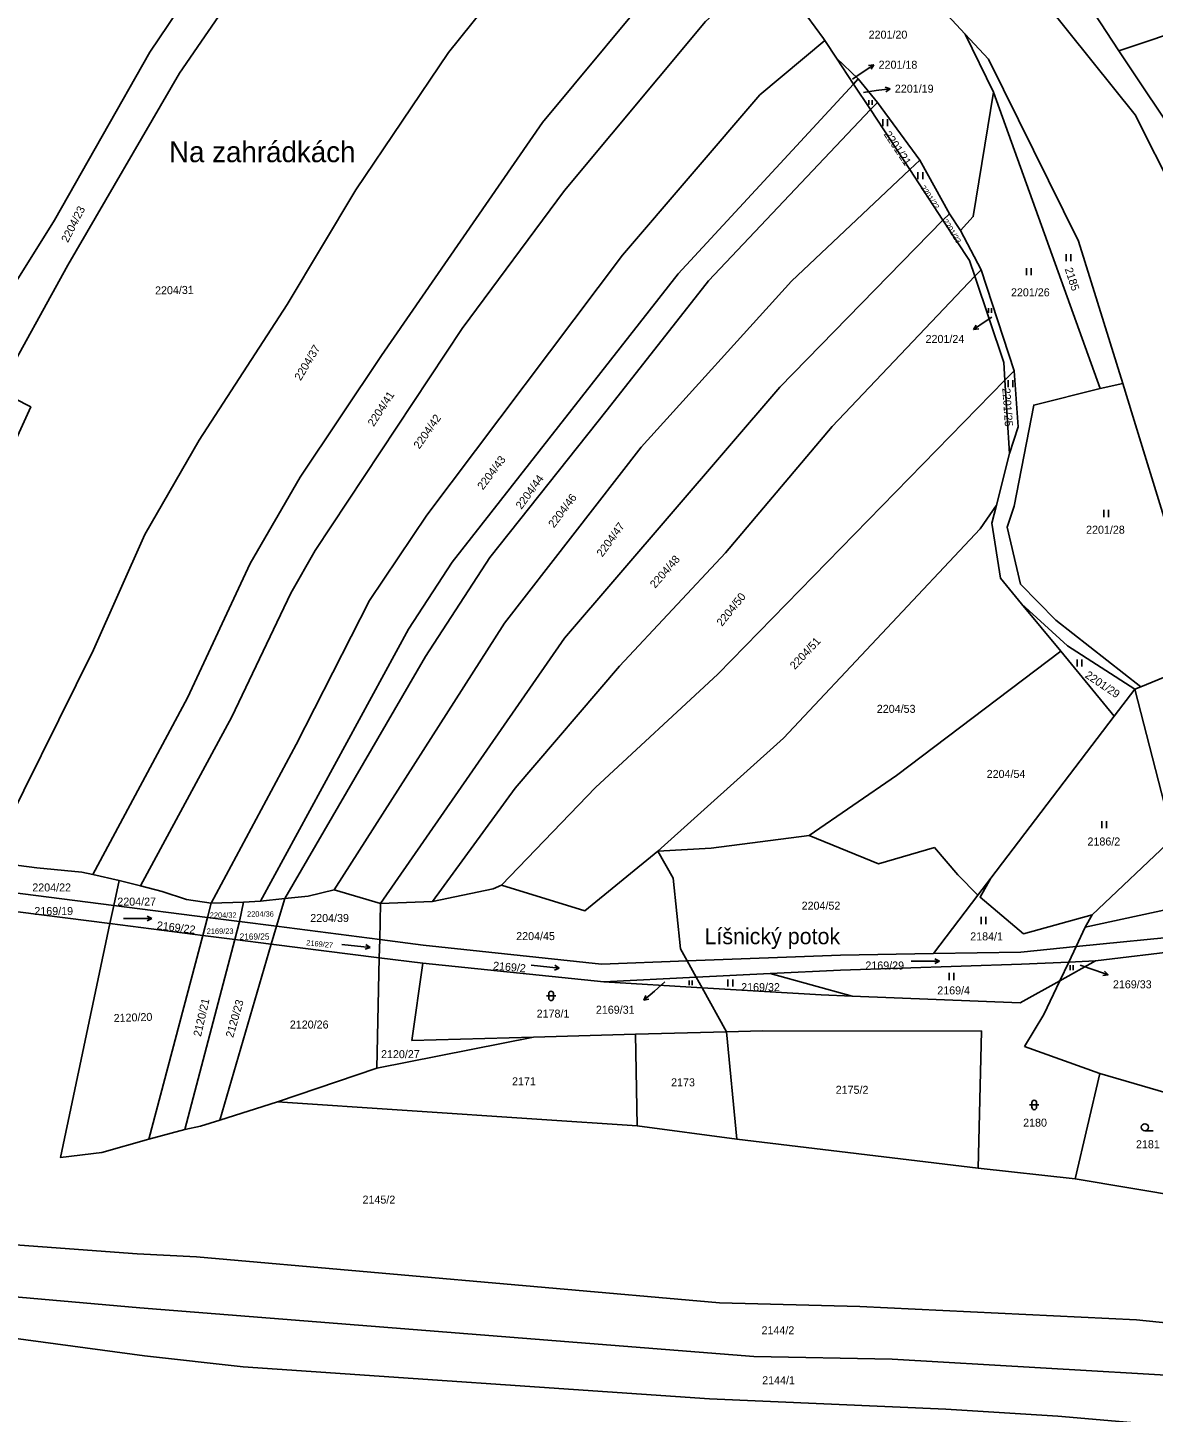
# Model space of a CAD drawing. Extents: x -776734 to -748832, y -1118122 to -976986.
# Drawn here: x -753477.6 to -753238.6, y -1116128 to -1115834 of the extents above; entities that cross this region are included whole.
import ezdxf

# ---------------------------------------------------------------- set-up
doc = ezdxf.new("R2010")
doc.units = 0
for name, color, linetype in [('KM_Hranice parcel', 7, 'Continuous'), ('KM_Parcelní čísla', 7, 'Continuous'), ('KM_Pop  PČ popisy', 7, 'Continuous'), ('KM_Značky kultur', 7, 'Continuous')]:
    doc.layers.add(name, color=color, linetype=linetype)

msp = doc.modelspace()

# ---------------------------------------------------------------- linework, layer by layer
at = {"layer": 'KM_Hranice parcel'}
for p, q in [((-753251.19, -1115830.92), (-753245.92, -1115838.92)), ((-753278.56, -1115835.38), (-753272.57, -1115847.66)), ((-753308.35, -1115836.69), (-753305.86, -1115840.47)), ((-753301.27, -1115844.83), (-753305.86, -1115840.47)), ((-753305.86, -1115840.47), (-753302.23, -1115845.99)), ((-753229.37, -1115863.78), (-753245.92, -1115838.92)), ((-753302.23, -1115845.99), (-753301.27, -1115844.83)), ((-753302.23, -1115845.99), (-753298.68, -1115851.39)), ((-753297.16, -1115849.86), (-753301.27, -1115844.83)), ((-753272.57, -1115847.66), (-753249.87, -1115910.62)), ((-753298.68, -1115851.39), (-753297.16, -1115849.86)), ((-753297.16, -1115849.86), (-753288.18, -1115862.12)), ((-753298.68, -1115851.39), (-753290.31, -1115864.13)), ((-753290.31, -1115864.13), (-753288.18, -1115862.12)), ((-753288.18, -1115862.12), (-753281.89, -1115873.54)), ((-753290.31, -1115864.13), (-753283.27, -1115874.84)), ((-753283.27, -1115874.84), (-753281.89, -1115873.54)), ((-753281.89, -1115873.54), (-753279.58, -1115877.07)), ((-753275.18, -1115885.38), (-753279.58, -1115877.07)), ((-753276.51, -1115886.78), (-753275.18, -1115885.38)), ((-753268.19, -1115906.87), (-753275.18, -1115885.38)), ((-753270.11, -1115908.83), (-753268.19, -1115906.87)), ((-753270.11, -1115908.83), (-753269.13, -1115924.43)), ((-753249.87, -1115910.62), (-753245.11, -1115909.54)), ((-753269.13, -1115924.43), (-753271.93, -1115935.39)), ((-753266.57, -1115956.32), (-753258.28, -1115966.39)), ((-753258.28, -1115966.39), (-753246.91, -1115980.21)), ((-753241.25, -1115973.93), (-753242.52, -1115974.45)), ((-753242.52, -1115974.45), (-753246.91, -1115980.21)), ((-753246.91, -1115980.21), (-753273.1, -1116014.6)), ((-753458.17, -1116015.11), (-753463.76, -1116013.84)), ((-753459.28, -1116020.37), (-753458.17, -1116015.11)), ((-753453.59, -1116016.21), (-753458.17, -1116015.11)), ((-753273.1, -1116014.6), (-753275.84, -1116018.2)), ((-753459.28, -1116020.37), (-753485, -1116017.07)), ((-753402.67, -1116019.97), (-753412.52, -1116017.09)), ((-753275.84, -1116018.2), (-753285.29, -1116030.61)), ((-753460.1, -1116024.25), (-753485.78, -1116021)), ((-753460.1, -1116024.25), (-753459.28, -1116020.37)), ((-753439.37, -1116022.93), (-753459.28, -1116020.37)), ((-753439.37, -1116022.93), (-753438.58, -1116019.93)), ((-753431.73, -1116019.7), (-753438.58, -1116019.93)), ((-753432.56, -1116023.8), (-753431.73, -1116019.7)), ((-753428.16, -1116019.45), (-753431.73, -1116019.7)), ((-753423, -1116018.89), (-753428.16, -1116019.45)), ((-753424.73, -1116024.8), (-753423, -1116018.89)), ((-753402.84, -1116027.61), (-753402.67, -1116019.97)), ((-753391.62, -1116019.55), (-753402.67, -1116019.97)), ((-753440.38, -1116026.75), (-753439.37, -1116022.93)), ((-753432.56, -1116023.8), (-753439.37, -1116022.93)), ((-753433.56, -1116027.62), (-753432.56, -1116023.8)), ((-753424.73, -1116024.8), (-753432.56, -1116023.8)), ((-753266.15, -1116026.45), (-753251.61, -1116022.4)), ((-753253.06, -1116024.99), (-753251.61, -1116022.4)), ((-753440.38, -1116026.75), (-753460.1, -1116024.25)), ((-753451.82, -1116070), (-753440.38, -1116026.75)), ((-753433.56, -1116027.62), (-753440.38, -1116026.75)), ((-753425.84, -1116028.6), (-753424.73, -1116024.8)), ((-753402.84, -1116027.61), (-753424.73, -1116024.8)), ((-753254.99, -1116029.12), (-753253.06, -1116024.99)), ((-753250.87, -1116032.14), (-753199.64, -1116025.95)), ((-753444.17, -1116067.97), (-753433.56, -1116027.62)), ((-753436.78, -1116066.01), (-753425.84, -1116028.6)), ((-753425.84, -1116028.6), (-753433.56, -1116027.62)), ((-753402.93, -1116031.5), (-753425.84, -1116028.6)), ((-753402.84, -1116027.61), (-753402.93, -1116031.5)), ((-753256.53, -1116032.41), (-753254.99, -1116029.12)), ((-753403.47, -1116054.91), (-753402.93, -1116031.5)), ((-753402.93, -1116031.5), (-753393.66, -1116032.68)), ((-753393.66, -1116032.68), (-753355.28, -1116036.63)), ((-753335.64, -1116035.64), (-753337.55, -1116032.18)), ((-753258.43, -1116036.37), (-753250.87, -1116032.14)), ((-753258.43, -1116036.37), (-753256.53, -1116032.41)), ((-753256.53, -1116032.41), (-753250.87, -1116032.14)), ((-753355.28, -1116036.63), (-753335.64, -1116035.64)), ((-753335.64, -1116035.64), (-753319.93, -1116034.86)), ((-753334.4, -1116037.88), (-753335.64, -1116035.64)), ((-753319.93, -1116034.86), (-753302.57, -1116039.66)), ((-753355.28, -1116036.63), (-753334.4, -1116037.88)), ((-753334.4, -1116037.88), (-753329.24, -1116047.23)), ((-753329.24, -1116047.23), (-753348.51, -1116047.75)), ((-753327.04, -1116070.04), (-753329.24, -1116047.23)), ((-753403.47, -1116054.91), (-753370.19, -1116048.34)), ((-753348.51, -1116047.75), (-753370.19, -1116048.34)), ((-753348.21, -1116067.17), (-753348.51, -1116047.75)), ((-753249.95, -1116056.07), (-753265.99, -1116050.33)), ((-753424.55, -1116062.12), (-753403.47, -1116054.91)), ((-753255.24, -1116078.48), (-753249.95, -1116056.07)), ((-753225.63, -1116063.15), (-753249.95, -1116056.07)), ((-753436.78, -1116066.01), (-753424.55, -1116062.12)), ((-753451.82, -1116070), (-753444.17, -1116067.97)), ((-753327.04, -1116070.04), (-753348.21, -1116067.17)), ((-753275.81, -1116076.19), (-753327.04, -1116070.04)), ((-753275.81, -1116076.19), (-753255.24, -1116078.48)), ((-753255.24, -1116078.48), (-753228.42, -1116082.96))]:
    msp.add_line(p, q, dxfattribs=at)
for points in [[(-753210.56, -1115954.41), (-753219.71, -1115923.81), (-753229.41, -1115882.08), (-753234.06, -1115869.18), (-753242.5, -1115852.47), (-753261.18, -1115829.2), (-753327.66, -1115753.76), (-753397.41, -1115696.33), (-753393.35, -1115687.5)], [(-753490.94, -1115908.37), (-753483.39, -1115893.34), (-753471.89, -1115874.85), (-753451.6, -1115839.18), (-753429.91, -1115806.89), (-753403.78, -1115772.61), (-753383.53, -1115749.46)], [(-753483.74, -1115911.02), (-753469.02, -1115884.41), (-753445.31, -1115843.67), (-753414.14, -1115798.2), (-753397.25, -1115774.79), (-753378.5, -1115754.66)], [(-753485.8, -1116010.88), (-753463.55, -1115966.12), (-753452.66, -1115941.63), (-753441.17, -1115921.59), (-753422.44, -1115892.78), (-753407.91, -1115868.42), (-753388.24, -1115839.27), (-753358.2, -1115801.88), (-753345.43, -1115788.84)], [(-753278.56, -1115835.38), (-753300.37, -1115811.86), (-753312.73, -1115801.42)], [(-753463.76, -1116013.84), (-753443.66, -1115976.33), (-753430.33, -1115947.75), (-753419.74, -1115929.42), (-753402.45, -1115903.57), (-753368.31, -1115854.15), (-753341.32, -1115821.64), (-753328.31, -1115809.7)], [(-753453.59, -1116016.21), (-753434.23, -1115980.32), (-753421.69, -1115954.1), (-753416.56, -1115945.04), (-753385.35, -1115897.89), (-753363.59, -1115868.55), (-753333.71, -1115832.71), (-753320.26, -1115820.57)], [(-753312.19, -1115831.45), (-753308.64, -1115836.25), (-753308.35, -1115836.69)], [(-753245.11, -1115909.54), (-753254.49, -1115879.34), (-753273.63, -1115840.69), (-753278.56, -1115835.38)], [(-753245.92, -1115838.92), (-753229.65, -1115833.44), (-753223.13, -1115854.78), (-753226.16, -1115857.44), (-753222.69, -1115861.52), (-753222.57, -1115861.85)], [(-753438.58, -1116019.93), (-753420.6, -1115986.18), (-753404.97, -1115955.66), (-753392.82, -1115937.51), (-753351.26, -1115882.27), (-753322.12, -1115848.27), (-753308.35, -1115836.69)], [(-753428.16, -1116019.45), (-753396.69, -1115961.73), (-753387.47, -1115947.51), (-753339.49, -1115886.28), (-753302.23, -1115845.99)], [(-753279.58, -1115877.07), (-753276.84, -1115874.11), (-753272.57, -1115847.66)], [(-753423, -1116018.89), (-753393.14, -1115967.55), (-753379.44, -1115946.48), (-753354.56, -1115915.12), (-753333.06, -1115887.74), (-753298.68, -1115851.39)], [(-753412.52, -1116017.09), (-753376.34, -1115960.42), (-753347.35, -1115923.09), (-753315.41, -1115887.82), (-753290.31, -1115864.13)], [(-753402.67, -1116019.97), (-753363.61, -1115963.63), (-753317.9, -1115910.35), (-753283.27, -1115874.84)], [(-753283.27, -1115874.84), (-753277.64, -1115883.41), (-753276.51, -1115886.78)], [(-753391.62, -1116019.55), (-753374.11, -1115995.48), (-753351.94, -1115969.59), (-753329.43, -1115945.48), (-753306.78, -1115918.7), (-753276.51, -1115886.78)], [(-753276.51, -1115886.78), (-753270.34, -1115905.11), (-753270.11, -1115908.83)], [(-753377.01, -1116016.05), (-753357.04, -1115995.32), (-753331.05, -1115971.27), (-753270.11, -1115908.83)], [(-753269.13, -1115924.43), (-753267.33, -1115918.75), (-753268.19, -1115906.87)], [(-753483.74, -1115911.02), (-753476.91, -1115914.52), (-753496.79, -1115958.09), (-753519.78, -1116006.45)], [(-753241.25, -1115973.93), (-753259.28, -1115959.84), (-753266.81, -1115952.14), (-753269.65, -1115940.03), (-753268.14, -1115935.6), (-753264, -1115914.13), (-753249.87, -1115910.62)], [(-753224.13, -1115969.72), (-753228.65, -1115962.89), (-753242.95, -1115916.48), (-753245.11, -1115909.54)], [(-753343.76, -1116008.87), (-753317.09, -1115984.88), (-753275.39, -1115940.39), (-753271.93, -1115935.39)], [(-753271.93, -1115935.39), (-753272.9, -1115939.2), (-753271.03, -1115950.91), (-753266.57, -1115956.32)], [(-753266.57, -1115956.32), (-753256.8, -1115965.27), (-753242.52, -1115974.45)], [(-753311.68, -1116005.54), (-753293.13, -1115992.79), (-753258.28, -1115966.39)], [(-753227.96, -1115970.88), (-753230.07, -1115969.37), (-753241.25, -1115973.93)], [(-753251.61, -1116022.4), (-753234.37, -1116006.13), (-753242.52, -1115974.45)], [(-753222.95, -1116001.58), (-753221.34, -1116018.15), (-753253.06, -1116024.99)], [(-753311.68, -1116005.54), (-753332.44, -1116008.24), (-753343.76, -1116008.87)], [(-753275.84, -1116018.2), (-753280.13, -1116013.86), (-753285.1, -1116008.1), (-753296.93, -1116011.55), (-753311.68, -1116005.54)], [(-753343.76, -1116008.87), (-753359.26, -1116021.53), (-753377.01, -1116016.05)], [(-753337.55, -1116032.18), (-753338.99, -1116029.58), (-753340.51, -1116014.62), (-753343.76, -1116008.87)], [(-753463.76, -1116013.84), (-753466.06, -1116013.35), (-753475.6, -1116012.38), (-753483.87, -1116011.33)], [(-753273.1, -1116014.6), (-753275.39, -1116018.65), (-753266.15, -1116026.45)], [(-753438.58, -1116019.93), (-753443.86, -1116019.14), (-753448.99, -1116017.42), (-753453.59, -1116016.21)], [(-753412.52, -1116017.09), (-753418.03, -1116018.43), (-753423, -1116018.89)], [(-753377.01, -1116016.05), (-753378.78, -1116016.88), (-753391.62, -1116019.55)], [(-753200.61, -1116023.71), (-753230.56, -1116026.69), (-753254.99, -1116029.12)], [(-753460.1, -1116024.25), (-753470.58, -1116073.92), (-753461.83, -1116072.82), (-753451.82, -1116070)], [(-753337.55, -1116032.18), (-753355.77, -1116032.87), (-753393.59, -1116028.8), (-753402.84, -1116027.61)], [(-753254.99, -1116029.12), (-753266.76, -1116030.29), (-753285.29, -1116030.61)], [(-753370.19, -1116048.34), (-753395.98, -1116049.04), (-753393.66, -1116032.68)], [(-753285.29, -1116030.61), (-753305.01, -1116030.95), (-753337.55, -1116032.18)], [(-753256.53, -1116032.41), (-753266.63, -1116032.89), (-753305.04, -1116034.11), (-753319.93, -1116034.86)], [(-753302.57, -1116039.66), (-753309.15, -1116039.4), (-753334.4, -1116037.88)], [(-753302.57, -1116039.66), (-753266.85, -1116041.09), (-753258.43, -1116036.37)], [(-753265.99, -1116050.33), (-753261.88, -1116043.58), (-753258.43, -1116036.37)], [(-753329.24, -1116047.23), (-753321.61, -1116047.02), (-753275.08, -1116047.07), (-753275.81, -1116076.19)], [(-753348.21, -1116067.17), (-753369.5, -1116065.8), (-753424.55, -1116062.12)], [(-753444.17, -1116067.97), (-753440.9, -1116067.23), (-753436.78, -1116066.01)], [(-753168.75, -1116115.97), (-753242.21, -1116108.42), (-753300.95, -1116105.55), (-753330.68, -1116104.81), (-753441.7, -1116095.03), (-753454.35, -1116094.38), (-753494.58, -1116091.42), (-753528.47, -1116088.82), (-753529.59, -1116088.71), (-753535.29, -1116088.28), (-753570.1, -1116085.34), (-753625.53, -1116078.04)], [(-753163.94, -1116126.4), (-753231.08, -1116120.43), (-753294.06, -1116116.73), (-753323.42, -1116116.15), (-753453.72, -1116105.84), (-753486.7, -1116102.96), (-753529.61, -1116099.18), (-753570.12, -1116094.49), (-753627.28, -1116087.49)], [(-753153.87, -1116139.41), (-753194.49, -1116134.42), (-753258.9, -1116128.83), (-753282.67, -1116127.37), (-753332.84, -1116125.2), (-753431.81, -1116118.35), (-753452.78, -1116116.04), (-753480.55, -1116112.28), (-753560.08, -1116105.4), (-753592.56, -1116101.56), (-753628.9, -1116098.79)]]:
    msp.add_lwpolyline(points, dxfattribs=at)
at = {"layer": 'KM_Pop  PČ popisy'}
for p, q in [((-753302.47, -1115844.89), (-753300.42, -1115843.52)), ((-753300.42, -1115843.52), (-753297.932, -1115841.842)), ((-753297.932, -1115841.842), (-753299.042, -1115841.987)), ((-753297.932, -1115841.842), (-753298.482, -1115842.817)), ((-753300.17, -1115847.75), (-753297.45, -1115847.36)), ((-753297.45, -1115847.36), (-753294.478, -1115846.942)), ((-753294.478, -1115846.942), (-753295.54, -1115846.586)), ((-753294.478, -1115846.942), (-753295.4, -1115847.578)), ((-753274.3, -1115896.39), (-753276.758, -1115898.111)), ((-753276.758, -1115898.111), (-753276.225, -1115897.127)), ((-753272.93, -1115895.45), (-753274.3, -1115896.39)), ((-753276.758, -1115898.111), (-753275.651, -1115897.947)), ((-753254.17, -1116033.08), (-753251.03, -1116034.16)), ((-753251.03, -1116034.16), (-753248.193, -1116035.137)), ((-753248.193, -1116035.137), (-753249.302, -1116035.284)), ((-753248.193, -1116035.137), (-753248.976, -1116034.338)), ((-753344.49, -1116038.57), (-753346.755, -1116040.539)), ((-753342.28, -1116036.64), (-753344.49, -1116038.57)), ((-753346.755, -1116040.539), (-753346.328, -1116039.504)), ((-753346.755, -1116040.539), (-753345.671, -1116040.26))]:
    msp.add_line(p, q, dxfattribs=at)
at = {"layer": 'KM_Značky kultur'}
for p, q in [((-753299.002, -1115850.36), (-753299.002, -1115849.355)), ((-753298.332, -1115850.36), (-753298.332, -1115849.355)), ((-753296.061, -1115854.92), (-753296.061, -1115853.42)), ((-753295.06, -1115854.92), (-753295.06, -1115853.42)), ((-753288.571, -1115866.18), (-753288.571, -1115864.68)), ((-753287.57, -1115866.18), (-753287.57, -1115864.68)), ((-753257.101, -1115883.55), (-753257.101, -1115882.05)), ((-753256.1, -1115883.55), (-753256.1, -1115882.05)), ((-753265.551, -1115886.55), (-753265.551, -1115885.05)), ((-753264.55, -1115886.55), (-753264.55, -1115885.05)), ((-753273.622, -1115894.57), (-753273.622, -1115893.565)), ((-753272.952, -1115894.57), (-753272.952, -1115893.565)), ((-753269.431, -1115910.36), (-753269.431, -1115908.86)), ((-753268.43, -1115910.36), (-753268.43, -1115908.86)), ((-753249.121, -1115937.9), (-753249.121, -1115936.4)), ((-753248.12, -1115937.9), (-753248.12, -1115936.4)), ((-753254.801, -1115969.68), (-753254.801, -1115968.18)), ((-753253.8, -1115969.68), (-753253.8, -1115968.18)), ((-753249.551, -1116004.01), (-753249.551, -1116002.51)), ((-753248.55, -1116004.01), (-753248.55, -1116002.51)), ((-753457.183, -1116023.159), (-753451.183, -1116023.159)), ((-753451.183, -1116023.159), (-753452.16, -1116022.657)), ((-753451.183, -1116023.159), (-753452.16, -1116023.66)), ((-753275.151, -1116024.33), (-753275.151, -1116022.83)), ((-753274.15, -1116024.33), (-753274.15, -1116022.83)), ((-753410.857, -1116028.677), (-753404.89, -1116029.304)), ((-753404.89, -1116029.304), (-753405.914, -1116029.7)), ((-753404.89, -1116029.304), (-753405.81, -1116028.703)), ((-753289.993, -1116032.199), (-753283.993, -1116032.199)), ((-753283.993, -1116032.199), (-753284.97, -1116031.697)), ((-753283.993, -1116032.199), (-753284.97, -1116032.7)), ((-753370.697, -1116033.077), (-753364.73, -1116033.704)), ((-753364.73, -1116033.704), (-753365.754, -1116034.1)), ((-753364.73, -1116033.704), (-753365.65, -1116033.103)), ((-753281.971, -1116036.23), (-753281.971, -1116034.73)), ((-753280.97, -1116036.23), (-753280.97, -1116034.73)), ((-753256.272, -1116034.11), (-753256.272, -1116033.105)), ((-753255.602, -1116034.11), (-753255.602, -1116033.105)), ((-753337.172, -1116037.35), (-753337.172, -1116036.345)), ((-753336.502, -1116037.35), (-753336.502, -1116036.345)), ((-753328.901, -1116037.61), (-753328.901, -1116036.11)), ((-753327.9, -1116037.61), (-753327.9, -1116036.11)), ((-753367.461, -1116039.591), (-753365.459, -1116039.591)), ((-753366.961, -1116039.091), (-753366.961, -1116040.092)), ((-753365.959, -1116040.092), (-753365.959, -1116039.091)), ((-753264.401, -1116062.261), (-753264.401, -1116063.262)), ((-753263.399, -1116063.262), (-753263.399, -1116062.261)), ((-753264.901, -1116062.761), (-753262.899, -1116062.761)), ((-753240.413, -1116068.25), (-753238.663, -1116068.25))]:
    msp.add_line(p, q, dxfattribs=at)
msp.add_circle((-753240.4129, -1116067.4998), 0.75, dxfattribs=at)
for centre, start, end in [((-753366.46, -1116039.0909), 0, 180), ((-753366.46, -1116040.0909), 180, 359.987886), ((-753263.9, -1116062.2609), 0, 180), ((-753263.9, -1116063.2609), 180, 359.987886)]:
    msp.add_arc(centre, 0.5, start, end, dxfattribs=at)

# ---------------------------------------------------------------- texts
at = {"layer": 'KM_Parcelní čísla'}
for s, height, p in [('2201/20', 1.7, (-753299.05, -1115836.32)), ('2201/18', 1.7, (-753296.93, -1115842.7)), ('2201/19', 1.7, (-753293.48, -1115847.79)), ('2201/26', 1.7, (-753268.83, -1115891.04)), ('2201/24', 1.7, (-753286.963, -1115900.938)), ('2201/28', 1.7, (-753252.89, -1115941.45)), ('2204/53', 1.7, (-753297.31, -1115979.49)), ('2204/54', 1.7, (-753273.99, -1115993.31)), ('2186/2', 1.7, (-753252.59, -1116007.66)), ('2204/22', 1.7, (-753476.576, -1116017.42)), ('2169/19', 1.7, (-753476.14, -1116022.43)), ('2204/27', 1.7, (-753458.53, -1116020.43)), ('2204/52', 1.7, (-753313.27, -1116021.29)), ('2204/32', 1.14, (-753438.902, -1116023.01)), ('2204/36', 1.139, (-753430.99, -1116022.779)), ('2204/39', 1.7, (-753417.58, -1116023.91)), ('2169/23', 1.14, (-753439.552, -1116026.42)), ('2169/25', 1.309, (-753432.56, -1116027.644)), ('2204/45', 1.7, (-753373.86, -1116027.75)), ('2184/1', 1.7, (-753277.48, -1116027.81)), ('2169/29', 1.7, (-753299.74, -1116033.99)), ('2169/32', 1.7, (-753326.1, -1116038.59)), ('2169/4', 1.7, (-753284.48, -1116039.28)), ('2169/33', 1.7, (-753247.19, -1116037.988)), ('2169/31', 1.7, (-753356.943, -1116043.388)), ('2178/1', 1.7, (-753369.52, -1116044.21)), ('2120/26', 1.7, (-753421.91, -1116046.53)), ('2120/27', 1.7, (-753402.55, -1116052.82)), ('2171', 1.7, (-753374.74, -1116058.59)), ('2173', 1.7, (-753340.98, -1116058.8)), ('2175/2', 1.7, (-753306.04, -1116060.39)), ('2180', 1.7, (-753266.25, -1116067.36)), ('2181', 1.7, (-753242.3, -1116071.95)), ('2145/2', 1.7, (-753406.48, -1116083.71)), ('2144/2', 1.7, (-753321.78, -1116111.46)), ('2144/1', 1.7, (-753321.64, -1116122.07))]:
    msp.add_text(s, height=height, dxfattribs=at).set_placement(p)
for s, height, rotation, p in [('2201/21', 1.7, 304, (-753295.904, -1115856.635)), ('2201/22', 1.14, 304, (-753288.076, -1115867.943)), ('2204/23', 1.7, 63, (-753469.022, -1115879.755)), ('2201/23', 1.14, 302, (-753283.336, -1115875.087)), ('2185', 1.7, 288, (-753257.438, -1115885.232)), ('2204/31', 1.7, 1, (-753450.505, -1115890.639)), ('2204/37', 1.7, 59, (-753419.611, -1115909.067)), ('2204/41', 1.7, 57, (-753404.097, -1115918.822)), ('2201/25', 1.7, 274, (-753270.677, -1115910.559)), ('2204/42', 1.7, 55, (-753394.413, -1115923.587)), ('2204/43', 1.7, 53, (-753380.921, -1115932.281)), ('2204/44', 1.7, 54, (-753372.742, -1115936.389)), ('2204/46', 1.7, 53, (-753365.841, -1115940.341)), ('2204/47', 1.7, 54, (-753355.572, -1115946.509)), ('2204/48', 1.7, 49, (-753344.358, -1115953.157)), ('2204/50', 1.7, 51, (-753330.169, -1115961.244)), ('2204/51', 1.7, 47, (-753314.708, -1115970.409)), ('2201/29', 1.7, 326, (-753253.265, -1115971.864)), ('2169/22', 1.7, 353, (-753450.213, -1116025.413)), ('2169/27', 1.14, 354, (-753418.465, -1116028.844)), ('2169/2', 1.7, 355, (-753378.824, -1116034.006)), ('2120/21', 1.7, 77, (-753440.781, -1116048.351)), ('2120/23', 1.7, 74, (-753433.952, -1116048.584)), ('2120/20', 1.7, 2, (-753459.28, -1116045.169))]:
    msp.add_text(s, height=height, rotation=rotation, dxfattribs=at).set_placement(p)
at = {"layer": 'KM_Pop  PČ popisy'}
for s, height, p in [('Na zahrádkách', 4.399998, (-753447.55, -1115862.55)), ('Líšnický potok', 3.399996, (-753333.898, -1116028.62))]:
    msp.add_text(s, height=height, dxfattribs=at).set_placement(p)

doc.saveas('drawing.dxf')
